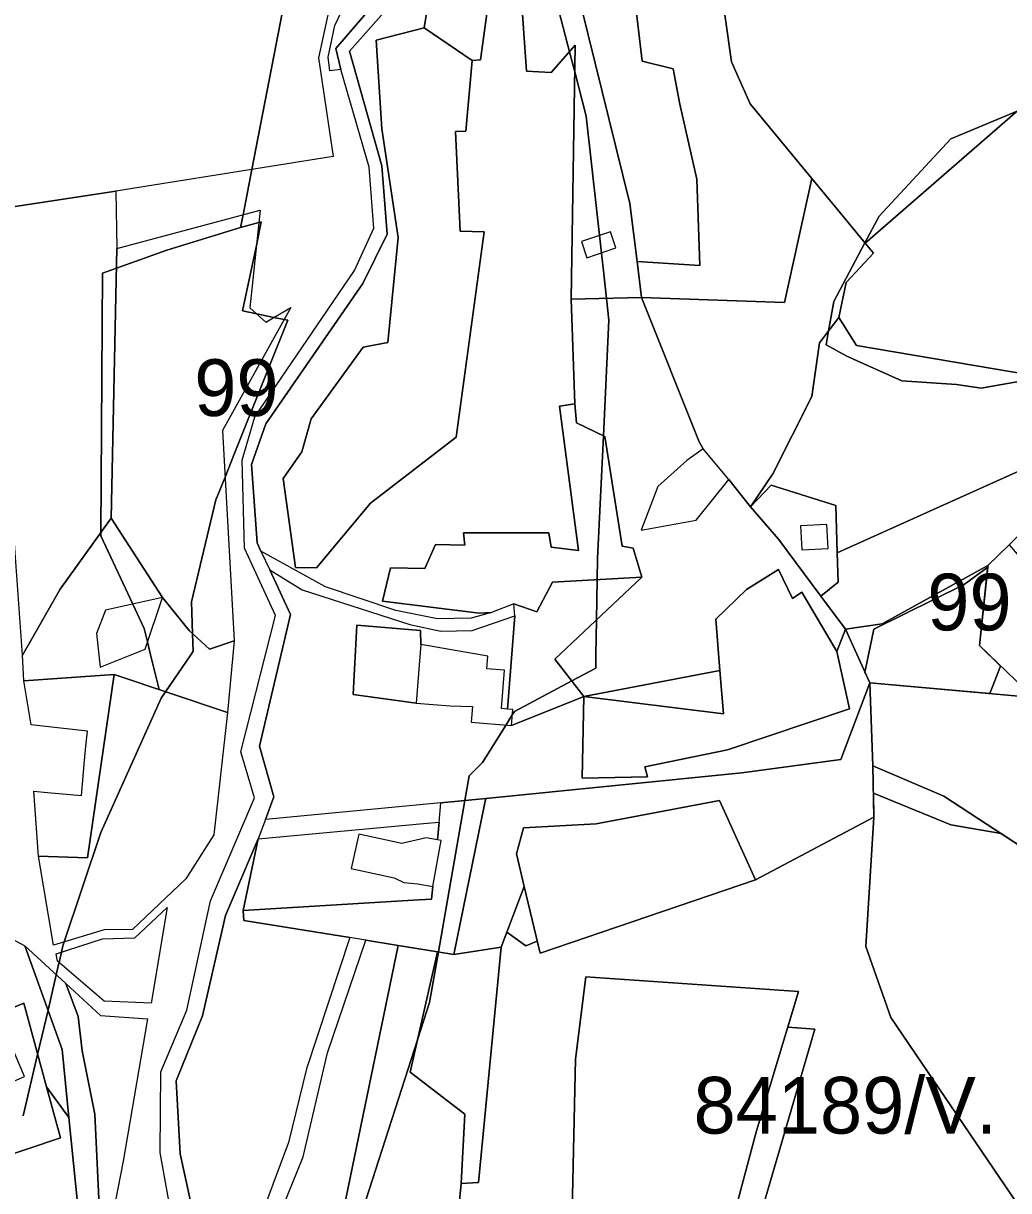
# Model space of a CAD drawing. Extents: x -477304 to -465429, y -1159113 to -1149210.
# Drawn here: x -475269 to -475008.2, y -1152141.8 to -1151833 of the extents above; entities that cross this region are included whole.
import ezdxf

# ---------------------------------------------------------------- set-up
doc = ezdxf.new("R2010")
doc.units = 0
for name, color, linetype in [('BPEJ_s', 7, 'Continuous'), ('orna_s', 7, 'Continuous'), ('PUPFL_s', 7, 'Continuous'), ('trav_porost_s', 7, 'Continuous'), ('voda_s', 7, 'Continuous'), ('zahrada_s', 7, 'Continuous')]:
    doc.layers.add(name, color=color, linetype=linetype)

msp = doc.modelspace()

# ---------------------------------------------------------------- linework, layer by layer
at = {"layer": 'BPEJ_s'}
for points in [[(-475114.64, -1151905.73), (-475115.45, -1151898.42), (-475115.88, -1151894.57), (-475120, -1151857.5), (-475123.04, -1151845.81), (-475124.43, -1151840.45), (-475133.5, -1151805.5), (-475138.21, -1151777.53), (-475139.34, -1151770.81), (-475140.32, -1151764.99), (-475141.09, -1151760.47), (-475141.52, -1151757.9), (-475144.06, -1151742.79), (-475144.51, -1151740.16), (-475144.91, -1151737.75), (-475145.08, -1151736.75), (-475149, -1151713.5), (-475150.16, -1151709.23), (-475152.39, -1151700.99), (-475153.43, -1151697.17), (-475168, -1151643.5), (-475214.29, -1151528.13)], [(-475277.5, -1151750.5), (-475212.5, -1151711), (-475207.55, -1151723.36), (-475198.5, -1151746), (-475196.3, -1151772.38), (-475195.5, -1151782), (-475197, -1151812), (-475208.53, -1151871.62), (-475210.84, -1151883.59), (-475211.5, -1151887)], [(-475133.5, -1151805.5), (-475124.43, -1151840.45), (-475123.04, -1151845.81), (-475120, -1151857.5), (-475115.88, -1151894.57), (-475115.45, -1151898.42), (-475114.64, -1151905.73), (-475114, -1151911.5), (-475115.46, -1151942.08), (-475117, -1151974.5), (-475117.1, -1151980.13), (-475117.28, -1151990.79), (-475117.44, -1152000), (-475117.5, -1152003.5), (-475123.83, -1152006.89), (-475139, -1152015), (-475139.57, -1152015.9), (-475141.23, -1152018.55), (-475147.5, -1152028.5), (-475151, -1152032), (-475152.14, -1152038.52), (-475159.15, -1152078.59), (-475161.5, -1152092), (-475164.58, -1152101.56), (-475180, -1152149.5)], [(-475269, -1152122), (-475265.21, -1152105.74), (-475262.46, -1152093.98), (-475260.28, -1152084.65), (-475259.65, -1152081.94), (-475259.53, -1152081.43), (-475258.89, -1152078.67), (-475258.5, -1152077), (-475258.16, -1152075.97), (-475248.5, -1152047), (-475232.5, -1152011.5), (-475231.33, -1152009.78), (-475224.68, -1152000), (-475224, -1151999), (-475224.18, -1151994.42), (-475224.5, -1151986), (-475218, -1151959), (-475215.61, -1151953.02), (-475213.18, -1151946.95), (-475203.99, -1151923.98), (-475199, -1151911.5), (-475199.98, -1151911.3), (-475202.66, -1151910.74), (-475207.23, -1151909.78), (-475211, -1151909), (-475207.23, -1151891.3), (-475206, -1151885.5), (-475206.65, -1151885.68), (-475211.5, -1151887), (-475210.84, -1151883.59), (-475208.53, -1151871.62), (-475197, -1151812)], [(-475000, -1151926.75), (-475015.5, -1151929.5), (-475022, -1151928.5), (-475036.5, -1151927.5), (-475046.5, -1151923), (-475051, -1151921), (-475056.5, -1151918), (-475055.86, -1151914.31), (-475054.5, -1151906.5), (-475046.25, -1151891.03), (-475042.5, -1151884), (-475023.5, -1151863.5), (-475005.94, -1151856.2)], [(-475005.94, -1151856.2), (-475023.5, -1151863.5), (-475042.5, -1151884), (-475046.25, -1151891.03), (-475054.5, -1151906.5), (-475055.86, -1151914.31), (-475056.5, -1151918), (-475051, -1151921), (-475046.5, -1151923), (-475036.5, -1151927.5), (-475022, -1151928.5), (-475015.5, -1151929.5), (-475000, -1151926.75)], [(-475211.5, -1151887), (-475231, -1151893), (-475244.31, -1151897.7), (-475248, -1151899), (-475248.49, -1151967.7), (-475248.5, -1151968.5), (-475240.02, -1151986.57), (-475237, -1151993), (-475236.13, -1151996.57), (-475235.3, -1152000), (-475233.06, -1152009.2), (-475231.33, -1152009.78), (-475232.5, -1152011.5), (-475248.5, -1152047), (-475258.16, -1152075.97), (-475258.5, -1152077), (-475258.89, -1152078.67), (-475259.53, -1152081.43), (-475259.65, -1152081.94), (-475260.28, -1152084.65), (-475262.46, -1152093.98), (-475265.21, -1152105.74), (-475269, -1152122)], [(-475180, -1152149.5), (-475164.58, -1152101.56), (-475161.5, -1152092), (-475159.15, -1152078.59), (-475152.14, -1152038.52), (-475151, -1152032), (-475147.5, -1152028.5), (-475141.23, -1152018.55), (-475139.57, -1152015.9), (-475139, -1152015), (-475123.83, -1152006.89), (-475117.5, -1152003.5), (-475117.44, -1152000), (-475117.28, -1151990.79), (-475117.1, -1151980.13), (-475117, -1151974.5), (-475115.46, -1151942.08), (-475114, -1151911.5), (-475114.64, -1151905.73)], [(-475154.17, -1152150.75), (-475153.11, -1152139.84), (-475148.48, -1152139.6), (-475142.48, -1152077.34), (-475140.98, -1152073.38), (-475136, -1152077), (-475132.96, -1152075.77), (-475132.22, -1152078.89), (-475075.21, -1152059.5), (-475043.86, -1152042.91), (-475043.99, -1152036.59), (-475023.5, -1152045), (-475010.23, -1152047.27), (-475000.1, -1152053.86)], [(-475000.1, -1152053.86), (-475010.23, -1152047.27), (-475023.5, -1152045), (-475043.99, -1152036.59), (-475043.86, -1152042.91), (-475075.21, -1152059.5), (-475132.22, -1152078.89), (-475132.96, -1152075.77), (-475136, -1152077), (-475140.98, -1152073.38), (-475142.48, -1152077.34), (-475148.48, -1152139.6), (-475153.11, -1152139.84), (-475154.17, -1152150.75)]]:
    msp.add_lwpolyline(points, dxfattribs=at)
for points in [[(-475231.33, -1152009.78), (-475233.06, -1152009.2), (-475235.3, -1152000), (-475236.13, -1151996.57), (-475237, -1151993), (-475240.02, -1151986.57), (-475248.5, -1151968.5), (-475248.49, -1151967.7), (-475248, -1151899), (-475244.31, -1151897.7), (-475231, -1151893), (-475211.5, -1151887), (-475206.65, -1151885.68), (-475206, -1151885.5), (-475207.23, -1151891.3), (-475211, -1151909), (-475207.23, -1151909.78), (-475202.66, -1151910.74), (-475199.98, -1151911.3), (-475199, -1151911.5), (-475203.99, -1151923.98), (-475213.18, -1151946.95), (-475215.61, -1151953.02), (-475218, -1151959), (-475224.5, -1151986), (-475224.18, -1151994.42), (-475224, -1151999), (-475224.68, -1152000)], [(-475010.33, -1152002.97), (-475013.22, -1152010.26), (-475044.98, -1152007.45), (-475046.28, -1152004.56), (-475045.77, -1152002.15), (-475045.32, -1152000), (-475043.89, -1151993.26), (-475019.98, -1151981.37), (-475013.73, -1151976.82), (-475015.96, -1151997.58)], [(-475010.33, -1152002.97), (-475015.96, -1151997.58), (-475013.73, -1151976.82), (-475019.98, -1151981.37), (-475043.89, -1151993.26), (-475045.32, -1152000), (-475045.77, -1152002.15), (-475046.28, -1152004.56), (-475044.98, -1152007.45), (-475013.22, -1152010.26)], [(-475059.5, -1152099), (-475066.68, -1152098.55), (-475063.82, -1152089.11), (-475120.1, -1152085.23), (-475122.82, -1152106.93), (-475123.71, -1152147.19), (-475120.91, -1152147.55), (-475122, -1152158), (-475097.5, -1152157.5), (-475097, -1152165.5), (-475079.5, -1152167.5), (-475078.73, -1152164.85)], [(-475059.5, -1152099), (-475078.73, -1152164.85), (-475079.5, -1152167.5), (-475097, -1152165.5), (-475097.5, -1152157.5), (-475122, -1152158), (-475120.91, -1152147.55), (-475123.71, -1152147.19), (-475122.82, -1152106.93), (-475120.1, -1152085.23), (-475063.82, -1152089.11), (-475066.68, -1152098.55)]]:
    msp.add_lwpolyline(points, close=True, dxfattribs=at)
at = {"layer": 'orna_s'}
for points in [[(-475139.16, -1151986.49), (-475133.1, -1151988.61), (-475128.9, -1151980.81), (-475105.28, -1151979.45), (-475128.29, -1152001.19), (-475120.6, -1152011.02), (-475139.78, -1152018.66), (-475139.46, -1152014.47), (-475140.81, -1152014.37), (-475138.93, -1151989.67)], [(-475210.66, -1152070.26), (-475182.62, -1152074.79), (-475194.05, -1152109.49), (-475198.81, -1152129.01), (-475205.2, -1152146.04), (-475221.31, -1152188.96), (-475229.26, -1152207.13), (-475240.56, -1152218.33), (-475242.91, -1152186.13), (-475226.91, -1152166.75), (-475222.14, -1152156.67), (-475227.51, -1152132.04), (-475228.54, -1152112.74), (-475221.58, -1152095.51), (-475215.44, -1152068.98), (-475206.83, -1152048.65), (-475210.81, -1152067.63)], [(-475256.92, -1152122.38), (-475254.51, -1152146.71), (-475268.22, -1152167.17), (-475272.67, -1152165.22), (-475280.75, -1152178.63), (-475281.84, -1152157.03), (-475284.88, -1152136.46), (-475259.19, -1152127.82), (-475262.87, -1152114.33)]]:
    msp.add_lwpolyline(points, close=True, dxfattribs=at)
at = {"layer": 'PUPFL_s'}
for points in [[(-475244.47, -1151877.31), (-475244.2, -1151892.54), (-475245.71, -1151963.84), (-475259.24, -1151982.62), (-475269.17, -1152000.08), (-475271.38, -1151969.21), (-475288.24, -1151875.51), (-475315.73, -1151780.56), (-475294.85, -1151778.9), (-475274.07, -1151881.88)], [(-475105.21, -1151842.98), (-475107.26, -1151825.7), (-475095.08, -1151823.3), (-475084.66, -1151821.24), (-475081.53, -1151843.12), (-475076.6, -1151854.28), (-475060.27, -1151874.04), (-475067.54, -1151906.83), (-475105.36, -1151905.51), (-475106.54, -1151896), (-475089.97, -1151897.03), (-475090.72, -1151874.18), (-475095.24, -1151854.35), (-475096.98, -1151845.01)], [(-475048.49, -1151918.16), (-475053.18, -1151910.77), (-475051.21, -1151901.53), (-475043.98, -1151893.77), (-475046.18, -1151891.11), (-475000.44, -1151851.43), (-474974.13, -1151859.23), (-474942.33, -1151877.03), (-474928.55, -1151880.67), (-474925.45, -1151881.05), (-474938.25, -1151950.84), (-474956.78, -1151946.51), (-474970.92, -1151931.33)], [(-475105.36, -1151905.51), (-475067.54, -1151906.83), (-475060.27, -1151874.04), (-475052.75, -1151883.15), (-475046.18, -1151891.11), (-475043.98, -1151893.77), (-475051.21, -1151901.53), (-475053.18, -1151910.77), (-475058.25, -1151917.47), (-475060.3, -1151931.68), (-475070.59, -1151952.16), (-475076.49, -1151960.87), (-475082.29, -1151953.67), (-475089.08, -1151945.48), (-475090.13, -1151943.7)], [(-475209, -1151908.19), (-475204.79, -1151911.99), (-475198.22, -1151908.13), (-475216.3, -1151940.7), (-475213.17, -1151996.32), (-475219.75, -1151998.47), (-475225.14, -1151993.54), (-475232.17, -1151984.8), (-475245.71, -1151963.84), (-475244.2, -1151892.54), (-475206.3, -1151882.37)], [(-475062.91, -1151983.45), (-475065.41, -1151985.11), (-475069.12, -1151977.46), (-475077.6, -1151982.69), (-475085.7, -1151990.57), (-475084.62, -1152004.16), (-475120.6, -1152011.02), (-475128.29, -1152001.19), (-475105.28, -1151979.45), (-475107.58, -1151971.8), (-475110.46, -1151971.27), (-475115.08, -1151942.26), (-475122.58, -1151938.62), (-475123.03, -1151933.62), (-475124.02, -1151905.96), (-475105.36, -1151905.51), (-475090.13, -1151943.7), (-475089.08, -1151945.48), (-475093.37, -1151948.64), (-475101.04, -1151955.45), (-475105.47, -1151967.01), (-475090.89, -1151964.37), (-475082.29, -1151953.67), (-475076.49, -1151960.87), (-475069.11, -1151969.41), (-475057.91, -1151984.48), (-475051.42, -1151993.18), (-475053.67, -1151999.13)], [(-475053.55, -1151973.06), (-475053.93, -1151960.53), (-475071.07, -1151955.15), (-475076.49, -1151960.87), (-475070.59, -1151952.16), (-475060.3, -1151931.68), (-475058.25, -1151917.47), (-475053.18, -1151910.77), (-475048.49, -1151918.16), (-474970.92, -1151931.33), (-474956.78, -1151946.51), (-474973.21, -1151950.48), (-474977.09, -1151938.61)], [(-474973.21, -1151950.48), (-474996.72, -1151962.3), (-475002.8, -1151965.74), (-475008.03, -1151970.9), (-475013.69, -1151976.42), (-475041.69, -1151991.81), (-475051.42, -1151993.18), (-475057.91, -1151984.48), (-475053.31, -1151980.82), (-475053.55, -1151973.06), (-474977.09, -1151938.61)], [(-475069.11, -1151969.41), (-475076.49, -1151960.87), (-475071.07, -1151955.15), (-475053.93, -1151960.53), (-475053.55, -1151973.06), (-475053.31, -1151980.82), (-475057.91, -1151984.48)], [(-475247.28, -1151988.21), (-475249.65, -1151994.37), (-475248.64, -1152003.31), (-475236.77, -1151998.47), (-475232.17, -1151984.8), (-475225.14, -1151993.54), (-475219.75, -1151998.47), (-475213.17, -1151996.32), (-475214.92, -1152015.25), (-475244.93, -1152005.24), (-475268.85, -1152006.89), (-475269.17, -1152000.08), (-475259.24, -1151982.62), (-475245.71, -1151963.84), (-475232.17, -1151984.8)], [(-475062.98, -1151972.22), (-475055.95, -1151971.85), (-475056.3, -1151965.56), (-475063.29, -1151965.9)], [(-475041.69, -1151991.81), (-475013.69, -1151976.42), (-475015.96, -1151997.58), (-475001.65, -1152011.29), (-475044.98, -1152007.45), (-475051.42, -1151993.18)], [(-475044.13, -1152029.39), (-475025.39, -1152037.42), (-475000.1, -1152053.86), (-474988.44, -1152055.08), (-474963.08, -1152058.71), (-474952.03, -1152094.61), (-474896.91, -1152239.24), (-474929.35, -1152238.07), (-474946.76, -1152233.86), (-475002.59, -1152150.08), (-475039.36, -1152095.93), (-475045.98, -1152077.19), (-475043.86, -1152042.91)], [(-475075.21, -1152059.5), (-475043.86, -1152042.91), (-475045.98, -1152077.19), (-475039.36, -1152095.93), (-475002.59, -1152150.08), (-474946.76, -1152233.86), (-474976.09, -1152225.5), (-474995.52, -1152257.71), (-474994.48, -1152235.21), (-475084.12, -1152160.35), (-475074.96, -1152125.93), (-475063.82, -1152089.11), (-475120.1, -1152085.23), (-475122.82, -1152106.93), (-475123.71, -1152147.19), (-475154.17, -1152150.75), (-475153.11, -1152139.84), (-475148.48, -1152139.6), (-475142.48, -1152077.34), (-475136.41, -1152061.25), (-475132.22, -1152078.89)]]:
    msp.add_lwpolyline(points, close=True, dxfattribs=at)
msp.add_lwpolyline([(-475002.83, -1151832.72), (-475000.44, -1151851.43), (-475046.18, -1151891.11), (-475052.75, -1151883.15), (-475060.27, -1151874.04), (-475076.6, -1151854.28), (-475081.53, -1151843.12), (-475084.66, -1151821.24)], dxfattribs=at)
at = {"layer": 'trav_porost_s'}
for points in [[(-475188.44, -1151830.68), (-475190.86, -1151842.11), (-475186.97, -1151868.2), (-475244.47, -1151877.31), (-475274.07, -1151881.88), (-475294.85, -1151778.9), (-475249.39, -1151775.28), (-475213.3, -1151774.77), (-475181.36, -1151770.27), (-475174.66, -1151786.81), (-475175.52, -1151804.89)], [(-475108.44, -1151880.63), (-475106.54, -1151896), (-475105.36, -1151905.51), (-475124.02, -1151905.96), (-475122.92, -1151838.75), (-475129.3, -1151845.94), (-475135.85, -1151845.59), (-475138.75, -1151804.18), (-475142.63, -1151803.37), (-475148.02, -1151842.63), (-475150.22, -1151842.75), (-475162.86, -1151834.11), (-475160.54, -1151819.38), (-475153.06, -1151796.59), (-475150.86, -1151782.29), (-475131.9, -1151775.16), (-475121.31, -1151828.47)], [(-475108.44, -1151880.63), (-475121.31, -1151828.47), (-475107.26, -1151825.7), (-475105.21, -1151842.98), (-475096.98, -1151845.01), (-475095.24, -1151854.35), (-475090.72, -1151874.18), (-475089.97, -1151897.03), (-475106.54, -1151896)], [(-475200.18, -1151953.39), (-475195.26, -1151946.27), (-475192.84, -1151937.56), (-475179.06, -1151918.63), (-475172.54, -1151917.41), (-475169.74, -1151889.62), (-475174.13, -1151860.83), (-475175.57, -1151837.43), (-475162.86, -1151834.11), (-475150.22, -1151842.75), (-475151.91, -1151861.44), (-475154.64, -1151861.55), (-475153.39, -1151887.91), (-475147.03, -1151888.14), (-475154.45, -1151942.41), (-475177.12, -1151959.91), (-475191.36, -1151977.02), (-475197, -1151976.91)], [(-475113.59, -1151888.11), (-475121.28, -1151890.63), (-475119.81, -1151894.96), (-475112.18, -1151892.34)], [(-475148.32, -1151988.99), (-475173.91, -1151985.81), (-475171.79, -1151976.95), (-475162.7, -1151977.18), (-475159.9, -1151970.81), (-475152.18, -1151970.96), (-475152.48, -1151967.71), (-475129.92, -1151967.71), (-475129.31, -1151971.57), (-475122.05, -1151972.4), (-475127.04, -1151934.23), (-475123.03, -1151933.62), (-475122.58, -1151938.62), (-475115.08, -1151942.26), (-475110.46, -1151971.27), (-475107.58, -1151971.8), (-475105.28, -1151979.45), (-475128.9, -1151980.81), (-475133.1, -1151988.61), (-475139.16, -1151986.49), (-475145.06, -1151988.84)], [(-475044.98, -1152007.45), (-475001.65, -1152011.29), (-475015.96, -1151997.58), (-475013.69, -1151976.42), (-475008.03, -1151970.9), (-474992.07, -1151989.51), (-474978.03, -1152019.19), (-474979.93, -1152039.68), (-474988.44, -1152055.08), (-475000.1, -1152053.86), (-475025.39, -1152037.42), (-475044.13, -1152029.39)], [(-475195.18, -1151982.78), (-475166.71, -1151991.95), (-475158.46, -1151993.76), (-475150.21, -1151993.54), (-475138.93, -1151989.67), (-475140.81, -1152014.37), (-475142.45, -1152014.24), (-475141.65, -1152004.07), (-475146.34, -1152003.71), (-475146.07, -1152000.32), (-475163.81, -1151997.27), (-475163.86, -1151993.55), (-475180.7, -1151992.13), (-475181.72, -1152010.5), (-475164.98, -1152012.8), (-475156.01, -1152013.5), (-475150.12, -1152013.64), (-475150.45, -1152017.83), (-475139.78, -1152018.66), (-475120.6, -1152011.02), (-475121.09, -1152032.64), (-475103.83, -1152032.26), (-475104.51, -1152029.61), (-475082.63, -1152025.18), (-475050.34, -1152014.27), (-475053.67, -1151999.13), (-475051.42, -1151993.18), (-475044.98, -1152007.45), (-475052.63, -1152027.7), (-475078.86, -1152031.2), (-475146.59, -1152038), (-475158.45, -1152039.12), (-475204.9, -1152043.53), (-475202.65, -1152037.57), (-475206.48, -1152024.17), (-475198.25, -1151989.38), (-475203.79, -1151977.53)], [(-475050.34, -1152014.27), (-475082.63, -1152025.18), (-475104.51, -1152029.61), (-475103.83, -1152032.26), (-475121.09, -1152032.64), (-475120.6, -1152011.02), (-475083.71, -1152015.58), (-475084.62, -1152004.16), (-475085.7, -1151990.57), (-475077.6, -1151982.69), (-475069.12, -1151977.46), (-475065.41, -1151985.11), (-475062.91, -1151983.45), (-475053.67, -1151999.13)], [(-475180.7, -1151992.13), (-475163.86, -1151993.55), (-475163.81, -1151997.27), (-475164.28, -1152003.83), (-475164.98, -1152012.8), (-475181.72, -1152010.5)], [(-475252.03, -1152053.74), (-475265.01, -1152053.3), (-475266.23, -1152036.1), (-475262.59, -1152036.42), (-475253.63, -1152037.21), (-475252.82, -1152027.99), (-475252.46, -1152024.18), (-475252.03, -1152020.17), (-475259.18, -1152019.4), (-475266.88, -1152018.57), (-475268.85, -1152006.89), (-475244.93, -1152005.24)], [(-475218.61, -1152047.65), (-475225.96, -1152059.3), (-475240.07, -1152072.63), (-475247.61, -1152072.74), (-475261, -1152076.84), (-475265.01, -1152053.3), (-475252.03, -1152053.74), (-475244.93, -1152005.24), (-475214.92, -1152015.25)], [(-475084.62, -1152004.16), (-475083.71, -1152015.58), (-475120.6, -1152011.02)], [(-475078.86, -1152031.2), (-475052.63, -1152027.7), (-475044.98, -1152007.45), (-475044.13, -1152029.39), (-475043.86, -1152042.91), (-475075.21, -1152059.5), (-475084.78, -1152038.56), (-475117.34, -1152044.69), (-475136.65, -1152045.79), (-475138.46, -1152052.64), (-475136.41, -1152061.25), (-475142.48, -1152077.34), (-475155.02, -1152079.26), (-475146.83, -1152039.18), (-475146.59, -1152038)], [(-475159.35, -1152078.56), (-475169.76, -1152076.88), (-475178.32, -1152075.49), (-475182.62, -1152074.79), (-475210.66, -1152070.26), (-475210.81, -1152067.63), (-475165.79, -1152064.91), (-475160.95, -1152064.62), (-475160.62, -1152061.27), (-475158.44, -1152049.11), (-475159.41, -1152048.94), (-475158.96, -1152044.3), (-475158.45, -1152039.12), (-475146.59, -1152038), (-475146.83, -1152039.18), (-475155.02, -1152079.26)], [(-475084.78, -1152038.56), (-475075.21, -1152059.5), (-475132.22, -1152078.89), (-475136.41, -1152061.25), (-475138.46, -1152052.64), (-475136.65, -1152045.79), (-475117.34, -1152044.69)], [(-475165.79, -1152064.91), (-475210.81, -1152067.63), (-475206.83, -1152048.65), (-475163.11, -1152044.67), (-475158.96, -1152044.3), (-475159.41, -1152048.94), (-475162.4, -1152048.4), (-475168.82, -1152049.94), (-475180.19, -1152047.43), (-475182.2, -1152056.51), (-475170.82, -1152059.02), (-475168.24, -1152060.21), (-475164.58, -1152060.56), (-475160.62, -1152061.27), (-475160.95, -1152064.62)], [(-475305.13, -1152058.45), (-475289.4, -1152065.79), (-475268.6, -1152076.99), (-475258.7, -1152104.39), (-475256.92, -1152122.38), (-475262.87, -1152114.33), (-475268.9, -1152092.16), (-475275.72, -1152095.01), (-475278.04, -1152095.98), (-475276.13, -1152091.77), (-475309.71, -1152077.47)], [(-475230.9, -1152066.84), (-475235.14, -1152092.13), (-475247.64, -1152091.66), (-475259.99, -1152081.04), (-475260.3, -1152079.12), (-475248.07, -1152075.18), (-475239.49, -1152074.83)], [(-475247.48, -1152159.29), (-475249.69, -1152178.97), (-475254.51, -1152146.71), (-475256.92, -1152122.38), (-475258.7, -1152104.39), (-475268.6, -1152076.99), (-475257.78, -1152086.95), (-475254.44, -1152095.68), (-475253.46, -1152104.75), (-475250.07, -1152121.53), (-475248.7, -1152149.4)], [(-475198.57, -1152213.57), (-475239.92, -1152227.08), (-475240.13, -1152224.24), (-475225.17, -1152208.18), (-475217.75, -1152191.78), (-475202.1, -1152150.47), (-475194.91, -1152132.8), (-475188.51, -1152105.28), (-475178.32, -1152075.49), (-475169.76, -1152076.88), (-475185.26, -1152151.61)], [(-475185.26, -1152151.61), (-475169.76, -1152076.88), (-475159.35, -1152078.56), (-475166.58, -1152110.38), (-475152.16, -1152121.52), (-475153.11, -1152139.84), (-475154.17, -1152150.75), (-475158.37, -1152151.21), (-475171.7, -1152223.16), (-475183.98, -1152208.8), (-475198.57, -1152213.57)], [(-475148.48, -1152139.6), (-475153.11, -1152139.84), (-475152.16, -1152121.52), (-475166.58, -1152110.38), (-475159.35, -1152078.56), (-475155.02, -1152079.26), (-475142.48, -1152077.34)], [(-475084.12, -1152160.35), (-475095.38, -1152157.39), (-475097.04, -1152150.63), (-475123.71, -1152147.19), (-475122.82, -1152106.93), (-475120.1, -1152085.23), (-475063.82, -1152089.11), (-475074.96, -1152125.93)], [(-475247.48, -1152159.29), (-475248.7, -1152149.4), (-475250.07, -1152121.53), (-475253.46, -1152104.75), (-475254.44, -1152095.68), (-475257.78, -1152086.95), (-475248.56, -1152095.44), (-475236.11, -1152096.27), (-475242.54, -1152133.96)], [(-475262.87, -1152114.33), (-475259.19, -1152127.82), (-475284.88, -1152136.46), (-475288.76, -1152120.11), (-475276.93, -1152115.09), (-475268.69, -1152111.6), (-475272.39, -1152102.87), (-475275.72, -1152095.01), (-475268.9, -1152092.16)]]:
    msp.add_lwpolyline(points, close=True, dxfattribs=at)
for points in [[(-475138.75, -1151804.18), (-475135.85, -1151845.59), (-475129.3, -1151845.94), (-475122.92, -1151838.75), (-475124.02, -1151905.96), (-475123.03, -1151933.62), (-475127.04, -1151934.23), (-475122.05, -1151972.4), (-475129.31, -1151971.57), (-475129.92, -1151967.71), (-475152.48, -1151967.71), (-475152.18, -1151970.96), (-475159.9, -1151970.81), (-475162.7, -1151977.18), (-475171.79, -1151976.95), (-475173.91, -1151985.81), (-475148.32, -1151988.99), (-475145.06, -1151988.84), (-475150.44, -1151990.35), (-475159.37, -1151990.51), (-475170.42, -1151988.31), (-475189.05, -1151982.02), (-475206.09, -1151972.62), (-475207.12, -1151970.42), (-475208.57, -1151949.63), (-475204.8, -1151938.87), (-475179.15, -1151901.81), (-475172.66, -1151888.76), (-475174.11, -1151870.61), (-475182.63, -1151840.34), (-475162.4, -1151817.38)], [(-475160.54, -1151819.38), (-475162.86, -1151834.11), (-475175.57, -1151837.43), (-475174.13, -1151860.83), (-475169.74, -1151889.62), (-475172.54, -1151917.41), (-475179.06, -1151918.63), (-475192.84, -1151937.56), (-475195.26, -1151946.27), (-475200.18, -1151953.39), (-475197, -1151976.91), (-475191.36, -1151977.02), (-475177.12, -1151959.91), (-475154.45, -1151942.41), (-475147.03, -1151888.14), (-475153.39, -1151887.91), (-475154.64, -1151861.55), (-475151.91, -1151861.44), (-475150.22, -1151842.75), (-475148.02, -1151842.63), (-475142.63, -1151803.37)]]:
    msp.add_lwpolyline(points, dxfattribs=at)
at = {"layer": 'voda_s'}
for points in [[(-475210.42, -1151971.81), (-475211.1, -1151948.54), (-475207.72, -1151937.04), (-475181.35, -1151898.38), (-475176.25, -1151887.17), (-475177.47, -1151870.96), (-475184.97, -1151845.15), (-475186.25, -1151839.64), (-475169.35, -1151819.86), (-475166.08, -1151816.04), (-475166.31, -1151793.43), (-475173.61, -1151769.36), (-475174.57, -1151764.25), (-475180.92, -1151722.1), (-475186.71, -1151711.72), (-475200.92, -1151700.12), (-475208.45, -1151688.69), (-475199.87, -1151662.89), (-475211.76, -1151638.88), (-475239.5, -1151608.42)], [(-475162.4, -1151817.38), (-475182.63, -1151840.34), (-475174.11, -1151870.61), (-475172.66, -1151888.76), (-475179.15, -1151901.81), (-475204.8, -1151938.87), (-475208.57, -1151949.63), (-475207.12, -1151970.42), (-475206.09, -1151972.62), (-475203.79, -1151977.53), (-475198.25, -1151989.38), (-475206.48, -1152024.17), (-475202.65, -1152037.57), (-475204.9, -1152043.53), (-475206.83, -1152048.65), (-475215.44, -1152068.98), (-475221.58, -1152095.51), (-475228.54, -1152112.74), (-475227.51, -1152132.04), (-475222.14, -1152156.67)], [(-475228.25, -1152156.73), (-475232.78, -1152131.68), (-475232.57, -1152110.31), (-475225.73, -1152093.97), (-475219.47, -1152065.12), (-475207.83, -1152037.88), (-475211.43, -1152025.71), (-475202.27, -1151989.57), (-475210.42, -1151971.81)]]:
    msp.add_lwpolyline(points, dxfattribs=at)
at = {"layer": 'zahrada_s'}
msp.add_lwpolyline([(-475175.92, -1151815.96), (-475171.19, -1151818.77), (-475169.35, -1151819.86), (-475186.25, -1151839.64), (-475184.97, -1151845.15), (-475187.84, -1151845.56), (-475188.31, -1151841.88), (-475186.51, -1151833.53), (-475177.71, -1151814.9)], close=True, dxfattribs=at)

# ---------------------------------------------------------------- texts
at = {"layer": 'BPEJ_s'}
for s, p in [('99', (-475223.75, -1151936.83)), ('99', (-475029.74, -1151993.54)), ('84189/V.', (-475091.6, -1152126.66))]:
    msp.add_text(s, height=15, dxfattribs=at).set_placement(p)

doc.saveas('drawing.dxf')
